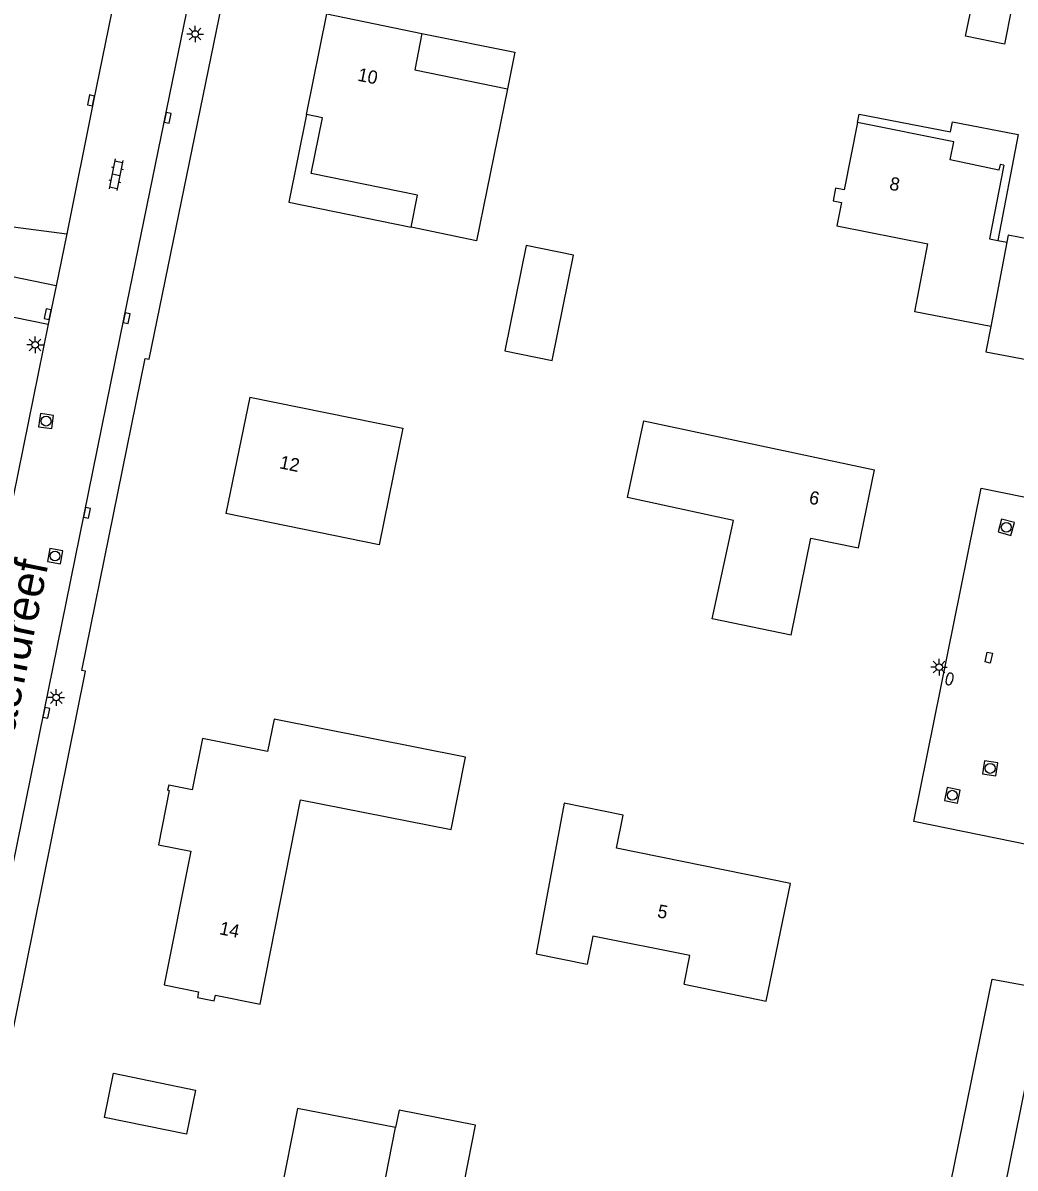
# Model space of a CAD drawing. Extents: x 128999 to 131010, y 395498 to 399007.
# Drawn here: x 130166.4 to 130241.4, y 398318.3 to 398404.8 of the extents above; entities that cross this region are included whole.
import ezdxf

# ---------------------------------------------------------------- set-up
doc = ezdxf.new("R2010")
doc.units = 0
for name, color, linetype in [('gg-anno-huisnummerreeks BGT', 7, 'Continuous'), ('gg-anno-openbare ruimte label', 7, 'Continuous'), ('gg-bbg-gedigitaliseerde bebouwing', 7, 'Continuous'), ('gg-bbg-gedigitaliseerde bijgebouw', 7, 'Continuous'), ('gg-bbg-hoofdgebouw', 7, 'Continuous'), ('gg-bbg-luifel en loopbrug', 7, 'Continuous'), ('gg-bbg-tussenscheiding', 7, 'Continuous'), ('gg-knt-onverhard', 7, 'Continuous'), ('gg-knt-verharding', 7, 'Continuous'), ('gt-grn-groengrens', 7, 'Continuous'), ('gt-symb-brandkraan', 7, 'Continuous'), ('gt-symb-klinker verharding', 7, 'Continuous'), ('gt-symb-kolk', 7, 'Continuous'), ('gt-symb-kolk center center', 7, 'Continuous'), ('gt-symb-lichtmast', 7, 'Continuous'), ('gt-symb-rioolschacht', 7, 'Continuous')]:
    doc.layers.add(name, color=color, linetype=linetype)

# ---------------------------------------------------------------- blocks, each defined once
blk = doc.blocks.new('gt0-LMAST')
at = {"layer": 'gt-symb-lichtmast'}
for p, q in [((-0.182, 0.173), (-0.447, 0.438)), ((-0.005, 0.246), (-0.005, 0.621)), ((0.172, 0.173), (0.437, 0.438)), ((-0.255, -0.004), (-0.63, -0.004)), ((-0.182, -0.181), (-0.447, -0.446)), ((-0.005, -0.254), (-0.005, -0.629)), ((0.437, -0.446), (0.172, -0.181)), ((0.245, -0.004), (0.62, -0.004))]:
    blk.add_line(p, q, dxfattribs=at)
blk.add_circle((-0.005, -0.004), 0.25, dxfattribs=at)
blk = doc.blocks.new('gt0-BR')
at = {"layer": 'gt-symb-brandkraan'}
for centre, radius, start, end in [((-0.244, 0), 0.206, 107.56694, 252.43307), ((0.599, -2.664), 3, 106.89205, 107.56694), ((0, -0.691), 0.938, 73.10799, 106.89205), ((-0.599, -2.664), 3, 72.43309, 73.10799), ((0.244, 0), 0.206, 287.56695, 72.43309), ((0.599, 2.664), 3, 252.43307, 253.10797), ((0, 0.691), 0.938, 253.10797, 286.89206), ((-0.599, 2.664), 3, 286.89206, 287.56695)]:
    blk.add_arc(centre, radius, start, end, dxfattribs=at)
blk = doc.blocks.new('gt0-RS')
at = {"layer": 'gt-symb-rioolschacht'}
blk.add_lwpolyline([(-0.5, -0.5), (0.5, -0.5), (0.5, 0.5), (-0.5, 0.5)], close=True, dxfattribs=at)
blk.add_circle((0, 0), 0.375, dxfattribs=at)
blk = doc.blocks.new('gt0-KOLKCC')
at = {"layer": 'gt-symb-kolk center center'}
blk.add_lwpolyline([(-0.375, 0.2), (0.375, 0.2), (0.375, -0.2), (-0.375, -0.2)], close=True, dxfattribs=at)
blk = doc.blocks.new('gt0-KOLK')
at = {"layer": 'gt-symb-kolk'}
blk.add_lwpolyline([(0, 0), (0.375, 0), (0.375, 0.4), (-0.375, 0.4), (-0.375, 0), (0, 0)], dxfattribs=at)
blk = doc.blocks.new('gt0-KL1')
at = {"layer": 'gt-symb-klinker verharding'}
for p, q in [((-1.15, 0.3), (1.15, 0.3)), ((-1, -0.3), (-1, 0.3)), ((-0.5, 0.3), (-0.5, 0.45)), ((0, -0.3), (0, 0.3)), ((0.5, 0.3), (0.5, 0.45)), ((1, -0.3), (1, 0.3)), ((-1.15, -0.3), (1.15, -0.3)), ((-0.5, -0.45), (-0.5, -0.3)), ((0.5, -0.45), (0.5, -0.3))]:
    blk.add_line(p, q, dxfattribs=at)

msp = doc.modelspace()

# ---------------------------------------------------------------- linework, layer by layer
at = {"layer": 'gg-bbg-gedigitaliseerde bebouwing'}
msp.add_line((130240.122, 398388.372), (130240.812, 398388.24), dxfattribs=at)
for points in [[(130240.57, 398394.06), (130239.5, 398388.492), (130240.122, 398388.372)], [(130239.59, 398381.876), (130233.85, 398382.979), (130234.836, 398388.117)], [(130183.59, 398376.55), (130195.152, 398374.19), (130193.355, 398365.388), (130181.78, 398367.75)], [(130224.51, 398358.56), (130218.538, 398359.801), (130220.138, 398367.223), (130212.121, 398368.951), (130213.371, 398374.749), (130230.79, 398371.05)], [(130207.34, 398345.87), (130205.225, 398334.504), (130209.078, 398333.711)], [(130216.403, 398332.205), (130222.621, 398330.926), (130224.45, 398339.81)], [(130216.403, 398332.205), (130216.837, 398334.358), (130209.506, 398335.835), (130209.078, 398333.711)]]:
    msp.add_lwpolyline(points, dxfattribs=at)
at = {"layer": 'gg-bbg-gedigitaliseerde bijgebouw'}
for points in [[(130239.59, 398381.876), (130239.224, 398379.972), (130244.681, 398378.923), (130246.371, 398387.715), (130240.913, 398388.764), (130240.812, 398388.24)], [(130202.865, 398380.025), (130206.437, 398379.305), (130208.043, 398387.273), (130204.471, 398387.994), (130202.865, 398380.025)], [(130194.598, 398321.363), (130187.178, 398322.81), (130185.859, 398316.064)], [(130192.909, 398312.728), (130197.65, 398311.801), (130198.494, 398316.116), (130199.532, 398315.913), (130200.636, 398321.56), (130194.865, 398322.691), (130194.598, 398321.363)]]:
    msp.add_lwpolyline(points, dxfattribs=at)
at = {"layer": 'gg-bbg-hoofdgebouw'}
for p, q in [((130203.05, 398399.82), (130200.71, 398388.35)), ((130229.51, 398397.28), (130228.498, 398392.19)), ((130200.71, 398388.35), (130195.77, 398389.39)), ((130183.59, 398376.55), (130181.78, 398367.75))]:
    msp.add_line(p, q, dxfattribs=at)
for points in [[(130187.87, 398397.89), (130189.41, 398405.48), (130196.59, 398404.01)], [(130196.59, 398404.01), (130196.05, 398401.27), (130203.05, 398399.82)], [(130195.77, 398389.39), (130196.26, 398391.8), (130188.22, 398393.44), (130189.08, 398397.64), (130187.87, 398397.89)], [(130240.57, 398394.06), (130240.3, 398394.11), (130240.21, 398393.68), (130236.52, 398394.46), (130236.8, 398395.83), (130229.51, 398397.28)], [(130228.498, 398392.19), (130227.86, 398392.317), (130227.671, 398391.366), (130228.309, 398391.239), (130227.96, 398389.483), (130234.836, 398388.117)], [(130224.51, 398358.56), (130225.98, 398365.9), (130229.591, 398365.16), (130230.79, 398371.05)], [(130176.683, 398342.73), (130179.13, 398342.243), (130177.12, 398332.147), (130179.697, 398331.628), (130179.619, 398331.194), (130180.893, 398330.932), (130180.981, 398331.369), (130184.362, 398330.683), (130187.425, 398346.133), (130198.802, 398343.877), (130199.885, 398349.341), (130185.435, 398352.206), (130184.925, 398349.778), (130180.005, 398350.766), (130179.223, 398346.875), (130177.455, 398347.229), (130177.37, 398346.851), (130177.5, 398346.825), (130176.683, 398342.73)], [(130224.45, 398339.81), (130211.29, 398342.47), (130211.8, 398344.97), (130207.34, 398345.87)], [(130239.69, 398332.58), (130243.39, 398331.89), (130243.85, 398334.17), (130253.14, 398332.28), (130252.76, 398330.3), (130253.23, 398330.2), (130253.02, 398329.22), (130252.55, 398329.32), (130251.94, 398326.35), (130250.76, 398326.6), (130250.09, 398323.15), (130242.24, 398324.74), (130240.23, 398314.81), (130236.251, 398315.62), (130239.69, 398332.58)]]:
    msp.add_lwpolyline(points, dxfattribs=at)
at = {"layer": 'gg-bbg-luifel en loopbrug'}
for points in [[(130196.59, 398404.01), (130203.611, 398402.585), (130203.05, 398399.82)], [(130187.87, 398397.89), (130186.526, 398391.266), (130195.77, 398389.39)], [(130229.51, 398397.28), (130229.63, 398397.906), (130236.543, 398396.578), (130236.686, 398397.323), (130241.658, 398396.367), (130240.122, 398388.372)], [(130173.286, 398325.467), (130179.475, 398324.198), (130178.793, 398320.867), (130172.603, 398322.136), (130173.286, 398325.467)]]:
    msp.add_lwpolyline(points, dxfattribs=at)
at = {"layer": 'gg-bbg-tussenscheiding'}
for p, q in [((130240.812, 398388.24), (130239.59, 398381.876)), ((130193.278, 398314.616), (130194.598, 398321.363))]:
    msp.add_line(p, q, dxfattribs=at)
at = {"layer": 'gg-knt-onverhard'}
for p, q in [((130164.502, 398389.549), (130169.751, 398388.881)), ((130168.947, 398384.955), (130164.641, 398385.819))]:
    msp.add_line(p, q, dxfattribs=at)
at = {"layer": 'gg-knt-verharding'}
for p, q in [((130169.751, 398388.881), (130168.947, 398384.955)), ((130168.947, 398384.955), (130168.354, 398382.049))]:
    msp.add_line(p, q, dxfattribs=at)
for points in [[(130147.759, 398241.435), (130153.031, 398267.42), (130152.884, 398267.45), (130161.789, 398311.192), (130162.132, 398311.122), (130171.174, 398355.842), (130170.88, 398355.9), (130175.675, 398379.456), (130175.969, 398379.396), (130183.303, 398415.163)], [(130175.138, 398415.293), (130174.676, 398413.106), (130171.778, 398398.915), (130169.751, 398388.881)], [(130163.975, 398332.955), (130174.083, 398382.548), (130180.527, 398414.05)], [(130258.889, 398402.067), (130258.983, 398402.456), (130249.435, 398404.393), (130249.404, 398404.246), (130241.166, 398405.862), (130240.616, 398403.197), (130237.683, 398403.802), (130238.228, 398406.444), (130212.784, 398411.681), (130212.259, 398408.766)], [(130168.354, 398382.049), (130161.512, 398348.511), (130159.005, 398336.298), (130158.559, 398334.036)], [(130301.429, 398381.516), (130273.652, 398336.344), (130233.766, 398344.483), (130238.864, 398369.656), (130269.38, 398363.47)]]:
    msp.add_lwpolyline(points, dxfattribs=at)
at = {"layer": 'gt-grn-groengrens'}
msp.add_line((130164.249, 398382.886), (130168.354, 398382.049), dxfattribs=at)

# ---------------------------------------------------------------- block references
at = {"layer": 'gt-symb-brandkraan', "rotation": 75.22973733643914}
msp.add_blockref('gt0-BR', (130236.473, 398355.257), dxfattribs=at)
at = {"layer": 'gt-symb-klinker verharding', "rotation": -101.5346206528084}
msp.add_blockref('gt0-KL1', (130173.471, 398393.344), dxfattribs=at)
at = {"layer": 'gt-symb-kolk'}
for p, rotation in [((130171.778, 398398.915), 78.45424467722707), ((130177.181, 398397.683), -101.56947405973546), ((130168.5, 398382.764), 78.47167234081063), ((130174.083, 398382.548), -101.52832765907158), ((130171.084, 398367.843), -101.51251324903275), ((130168.006, 398352.731), -101.52832765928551)]:
    msp.add_blockref('gt0-KOLK', p, dxfattribs=dict(at, rotation=rotation))
at = {"layer": 'gt-symb-kolk center center', "rotation": 77.96836880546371}
msp.add_blockref('gt0-KOLKCC', (130239.433, 398356.867), dxfattribs=at)
at = {"layer": 'gt-symb-lichtmast'}
for p in [(130179.453, 398403.971), (130167.36, 398380.489), (130235.685, 398356.151), (130168.96, 398353.854)]:
    msp.add_blockref('gt0-LMAST', p, dxfattribs=at)
at = {"layer": 'gt-symb-rioolschacht'}
for p, rotation in [((130168.187, 398374.732), -98.00685145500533), ((130240.76, 398366.707), 74.9890530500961), ((130168.863, 398364.539), 79.82652590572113), ((130239.543, 398348.498), 171.29126429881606), ((130236.683, 398346.468), 168.02530296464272)]:
    msp.add_blockref('gt0-RS', p, dxfattribs=dict(at, rotation=rotation))

# ---------------------------------------------------------------- texts
at = {"layer": 'gg-anno-huisnummerreeks BGT'}
for s, rotation, p in [('10', 348.5, (130191.678, 398400.447)), ('8', 348.8, (130231.874, 398392.221)), ('12', 348.4, (130185.775, 398371.174)), ('6', 348.5, (130225.795, 398368.511)), ('5', 348.6, (130214.331, 398337.264)), ('14', 348.5, (130181.232, 398335.98))]:
    msp.add_text(s, height=1, rotation=rotation, dxfattribs=at).set_placement(p)
at = {"layer": 'gg-anno-openbare ruimte label'}
msp.add_text('Top Naeffdreef', height=2.5, rotation=78.5, dxfattribs=at).set_placement((130163.926, 398342.126))

doc.saveas('drawing.dxf')
